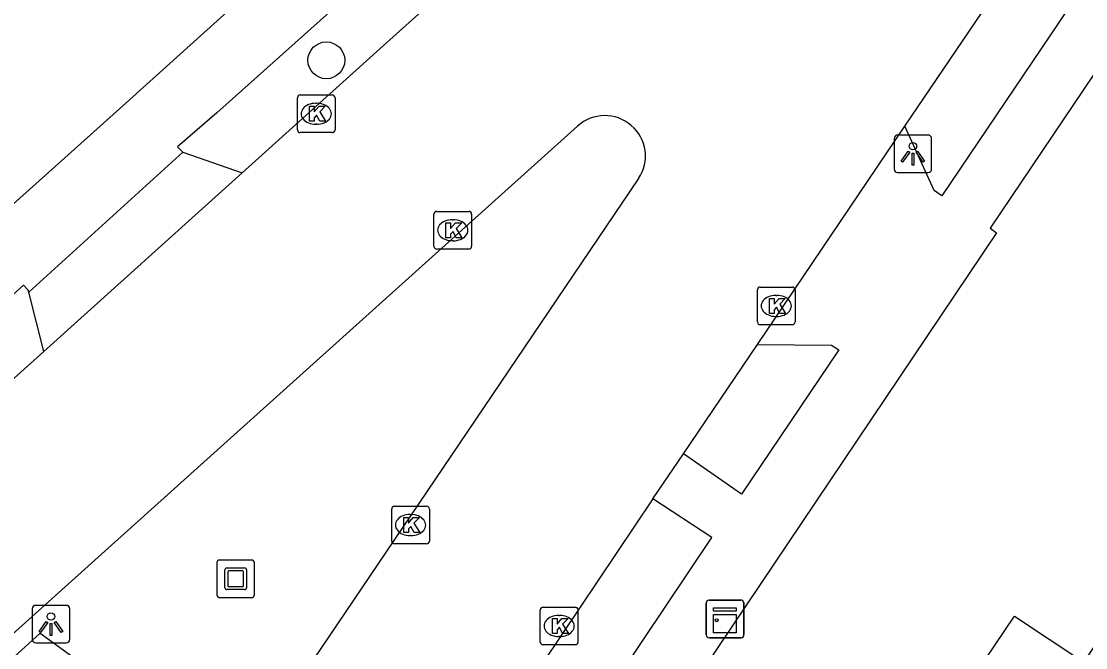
# Model space of a CAD drawing. Extents: x 163268 to 164360, y 381529 to 382285.
# Drawn here: x 164058.56 to 164086.82, y 381800.19 to 381816.83 of the extents above; entities that cross this region are included whole.
import ezdxf

# ---------------------------------------------------------------- set-up
doc = ezdxf.new("R2010")
doc.units = 0
for name, color, linetype in [('IMGEO_Boom', 7, 'Continuous'), ('IMGEO_Haag', 7, 'Continuous'), ('IMGEO_Kast', 7, 'Continuous'), ('IMGEO_Kolk', 7, 'Continuous'), ('IMGEO_Kunstobject', 7, 'Continuous'), ('IMGEO_Lichtpunt', 7, 'Continuous'), ('IMGEO_Pand', 7, 'Continuous'), ('IMGEO_Rijbaan_lokaal_open', 7, 'Continuous'), ('IMGEO_Voetpad_open', 7, 'Continuous')]:
    doc.layers.add(name, color=color, linetype=linetype)

msp = doc.modelspace()

# ---------------------------------------------------------------- linework, layer by layer
at = {"layer": 'IMGEO_Boom'}
msp.add_circle((164066.658, 381815.797), 0.489, dxfattribs=at)
at = {"layer": 'IMGEO_Haag'}
msp.add_lwpolyline([(164050.062, 381793.119), (164050.389, 381792.767), (164052.578, 381794.606), (164053.537, 381793.534), (164054.076, 381794.086), (164053.139, 381795.193), (164059.059, 381800.576), (164063.883, 381797.08), (164057.656, 381787.98), (164058.095, 381787.701)], dxfattribs=at)
at = {"layer": 'IMGEO_Kast'}
for p, q in [((164076.744, 381800.529), (164076.744, 381801.37)), ((164076.744, 381801.37), (164076.744, 381800.529)), ((164076.819, 381801.454), (164077.66, 381801.454)), ((164077.66, 381801.454), (164076.819, 381801.454)), ((164077.744, 381801.379), (164077.744, 381800.538)), ((164077.744, 381800.538), (164077.744, 381801.379)), ((164077.669, 381800.454), (164076.828, 381800.454)), ((164076.828, 381800.454), (164077.669, 381800.454))]:
    msp.add_line(p, q, dxfattribs=at)
for points in [[(164076.939, 381801.244), (164077.539, 381801.244), (164077.539, 381801.159), (164076.939, 381801.159), (164076.939, 381801.244)], [(164076.939, 381801.069), (164077.539, 381801.069), (164077.539, 381800.58), (164076.939, 381800.58), (164076.939, 381801.069)]]:
    msp.add_lwpolyline(points, dxfattribs=at)
msp.add_circle((164077.023, 381800.918), 0.0377, dxfattribs=at)
for centre, start, end in [((164076.822, 381801.376), 92.4484, 184.2845), ((164076.822, 381801.376), 92.4484, 184.2845), ((164077.666, 381801.376), 2.4484, 94.2845), ((164077.666, 381801.376), 2.4484, 94.2845), ((164076.822, 381800.532), 182.4484, 274.2845), ((164076.822, 381800.532), 182.4484, 274.2845), ((164077.666, 381800.532), 272.4484, 4.2845), ((164077.666, 381800.532), 272.4484, 4.2845)]:
    msp.add_arc(centre, 0.0779, start, end, dxfattribs=at)
at = {"layer": 'IMGEO_Kolk'}
for p, q in [((164065.965, 381814.876), (164066.817, 381814.876)), ((164065.89, 381813.95), (164065.89, 381814.802)), ((164066.378, 381814.656), (164066.403, 381814.656)), ((164066.891, 381814.802), (164066.891, 381813.95)), ((164066.401, 381814.096), (164066.376, 381814.096)), ((164066.817, 381813.876), (164065.965, 381813.876)), ((164069.588, 381811.782), (164070.44, 381811.782)), ((164069.513, 381810.856), (164069.513, 381811.708)), ((164070.001, 381811.562), (164070.026, 381811.562)), ((164070.514, 381811.708), (164070.514, 381810.856)), ((164070.024, 381811.002), (164069.999, 381811.002)), ((164070.44, 381810.782), (164069.588, 381810.782)), ((164078.103, 381808.845), (164078.103, 381809.697)), ((164078.178, 381809.771), (164079.03, 381809.771)), ((164078.591, 381809.551), (164078.616, 381809.551)), ((164079.104, 381809.697), (164079.104, 381808.845)), ((164078.614, 381808.991), (164078.589, 381808.991)), ((164079.03, 381808.771), (164078.178, 381808.771)), ((164068.393, 381803.022), (164068.393, 381803.874)), ((164068.468, 381803.948), (164069.32, 381803.948)), ((164069.394, 381803.874), (164069.394, 381803.022)), ((164068.881, 381803.728), (164068.906, 381803.728)), ((164068.904, 381803.168), (164068.879, 381803.168)), ((164069.32, 381802.948), (164068.468, 381802.948)), ((164072.338, 381800.34), (164072.338, 381801.192)), ((164072.413, 381801.266), (164073.265, 381801.266)), ((164072.826, 381801.046), (164072.851, 381801.046)), ((164073.339, 381801.192), (164073.339, 381800.34)), ((164072.849, 381800.486), (164072.824, 381800.486)), ((164073.265, 381800.266), (164072.413, 381800.266))]:
    msp.add_line(p, q, dxfattribs=at)
for points in [[(164065.965, 381814.876), (164066.817, 381814.876)], [(164065.89, 381813.95), (164065.89, 381814.802)], [(164066.891, 381814.802), (164066.891, 381813.95)], [(164066.211, 381814.576), (164066.334, 381814.576), (164066.334, 381814.425), (164066.464, 381814.576), (164066.628, 381814.576), (164066.482, 381814.425), (164066.635, 381814.176), (164066.483, 381814.176), (164066.398, 381814.34), (164066.334, 381814.273), (164066.334, 381814.176), (164066.211, 381814.176), (164066.211, 381814.576)], [(164066.817, 381813.876), (164065.965, 381813.876)], [(164069.588, 381811.782), (164070.44, 381811.782)], [(164069.513, 381810.856), (164069.513, 381811.708)], [(164069.834, 381811.482), (164069.957, 381811.482), (164069.957, 381811.331), (164070.087, 381811.482), (164070.251, 381811.482), (164070.105, 381811.331), (164070.258, 381811.082), (164070.106, 381811.082), (164070.021, 381811.246), (164069.957, 381811.179), (164069.957, 381811.082), (164069.834, 381811.082), (164069.834, 381811.482)], [(164070.514, 381811.708), (164070.514, 381810.856)], [(164070.44, 381810.782), (164069.588, 381810.782)], [(164078.103, 381808.845), (164078.103, 381809.697)], [(164078.178, 381809.771), (164079.03, 381809.771)], [(164079.104, 381809.697), (164079.104, 381808.845)], [(164078.424, 381809.471), (164078.547, 381809.471), (164078.547, 381809.32), (164078.677, 381809.471), (164078.841, 381809.471), (164078.695, 381809.32), (164078.848, 381809.071), (164078.696, 381809.071), (164078.611, 381809.235), (164078.547, 381809.168), (164078.547, 381809.071), (164078.424, 381809.071), (164078.424, 381809.471)], [(164079.03, 381808.771), (164078.178, 381808.771)], [(164068.393, 381803.022), (164068.393, 381803.874)], [(164068.468, 381803.948), (164069.32, 381803.948)], [(164069.394, 381803.874), (164069.394, 381803.022)], [(164068.714, 381803.648), (164068.837, 381803.648), (164068.837, 381803.497), (164068.967, 381803.648), (164069.131, 381803.648), (164068.985, 381803.497), (164069.138, 381803.248), (164068.986, 381803.248), (164068.901, 381803.412), (164068.837, 381803.345), (164068.837, 381803.248), (164068.714, 381803.248), (164068.714, 381803.648)], [(164069.32, 381802.948), (164068.468, 381802.948)], [(164072.338, 381800.34), (164072.338, 381801.192)], [(164072.413, 381801.266), (164073.265, 381801.266)], [(164073.339, 381801.192), (164073.339, 381800.34)], [(164072.659, 381800.966), (164072.782, 381800.966), (164072.782, 381800.815), (164072.912, 381800.966), (164073.076, 381800.966), (164072.93, 381800.815), (164073.083, 381800.566), (164072.931, 381800.566), (164072.846, 381800.73), (164072.782, 381800.663), (164072.782, 381800.566), (164072.659, 381800.566), (164072.659, 381800.966)], [(164073.265, 381800.266), (164072.413, 381800.266)]]:
    msp.add_lwpolyline(points, dxfattribs=at)
for centre, start, end in [((164065.967, 381814.8), 91.552, 178.448), ((164065.967, 381814.8), 91.552, 178.448), ((164066.815, 381814.8), 1.552, 88.448), ((164066.815, 381814.8), 1.552, 88.448), ((164065.967, 381813.952), 181.552, 268.448), ((164065.967, 381813.952), 181.552, 268.448), ((164066.815, 381813.952), 271.552, 358.448), ((164066.815, 381813.952), 271.552, 358.448), ((164069.59, 381811.706), 91.552, 178.448), ((164069.59, 381811.706), 91.552, 178.448), ((164070.438, 381811.706), 1.552, 88.448), ((164070.438, 381811.706), 1.552, 88.448), ((164069.59, 381810.858), 181.552, 268.448), ((164069.59, 381810.858), 181.552, 268.448), ((164070.438, 381810.858), 271.552, 358.448), ((164070.438, 381810.858), 271.552, 358.448), ((164078.18, 381809.695), 91.552, 178.448), ((164078.18, 381809.695), 91.552, 178.448), ((164079.028, 381809.695), 1.552, 88.448), ((164079.028, 381809.695), 1.552, 88.448), ((164078.18, 381808.847), 181.552, 268.448), ((164078.18, 381808.847), 181.552, 268.448), ((164079.028, 381808.847), 271.552, 358.448), ((164079.028, 381808.847), 271.552, 358.448), ((164068.47, 381803.872), 91.552, 178.448), ((164068.47, 381803.872), 91.552, 178.448), ((164069.318, 381803.872), 1.552, 88.448), ((164069.318, 381803.872), 1.552, 88.448), ((164068.47, 381803.024), 181.552, 268.448), ((164068.47, 381803.024), 181.552, 268.448), ((164069.318, 381803.024), 271.552, 358.448), ((164069.318, 381803.024), 271.552, 358.448), ((164072.415, 381801.19), 91.552, 178.448), ((164072.415, 381801.19), 91.552, 178.448), ((164073.263, 381801.19), 1.552, 88.448), ((164073.263, 381801.19), 1.552, 88.448), ((164072.415, 381800.342), 181.552, 268.448), ((164072.415, 381800.342), 181.552, 268.448), ((164073.263, 381800.342), 271.552, 358.448), ((164073.263, 381800.342), 271.552, 358.448)]:
    msp.add_arc(centre, 0.0765, start, end, dxfattribs=at)
for centre, major_axis, ratio, start_param, end_param in [((164066.377, 381814.376), (-0.387, 0.002), 0.722429, 4.712389, 7.853982), ((164066.402, 381814.376), (-0.39, 0.002), 0.717154, 1.570796, 4.712389), ((164070, 381811.282), (-0.387, 0.002), 0.722429, 4.712389, 7.853982), ((164070.025, 381811.282), (-0.39, 0.002), 0.717154, 1.570796, 4.712389), ((164078.59, 381809.271), (-0.387, 0.002), 0.722429, 4.712389, 7.853982), ((164078.615, 381809.271), (-0.39, 0.002), 0.717154, 1.570796, 4.712389), ((164068.88, 381803.448), (-0.387, 0.002), 0.722429, 4.712389, 7.853982), ((164068.905, 381803.448), (-0.39, 0.002), 0.717154, 1.570796, 4.712389), ((164072.825, 381800.766), (-0.387, 0.002), 0.722429, 4.712389, 7.853982), ((164072.85, 381800.766), (-0.39, 0.002), 0.717154, 1.570796, 4.712389)]:
    msp.add_ellipse(centre, major_axis=major_axis, ratio=ratio, start_param=start_param, end_param=end_param, dxfattribs=at)
at = {"layer": 'IMGEO_Kunstobject'}
for p, q in [((164063.75, 381802.435), (164063.75, 381801.594)), ((164063.75, 381802.435), (164063.75, 381801.594)), ((164064.666, 381802.519), (164063.825, 381802.519)), ((164064.666, 381802.519), (164063.825, 381802.519)), ((164064.75, 381801.603), (164064.75, 381802.444)), ((164064.75, 381801.603), (164064.75, 381802.444)), ((164063.964, 381801.783), (164063.964, 381802.257)), ((164064.014, 381802.307), (164064.488, 381802.307)), ((164064.044, 381802.207), (164064.044, 381801.833)), ((164064.438, 381802.227), (164064.064, 381802.227)), ((164064.458, 381801.833), (164064.458, 381802.207)), ((164064.538, 381802.257), (164064.538, 381801.783)), ((164064.488, 381801.733), (164064.014, 381801.733)), ((164064.064, 381801.813), (164064.438, 381801.813)), ((164063.834, 381801.519), (164064.675, 381801.519)), ((164063.834, 381801.519), (164064.675, 381801.519))]:
    msp.add_line(p, q, dxfattribs=at)
for centre, radius, start, end in [((164063.828, 381802.441), 0.0779, 92.4484, 184.2845), ((164063.828, 381802.441), 0.0779, 92.4484, 184.2845), ((164064.672, 381802.441), 0.0779, 2.4484, 94.2845), ((164064.672, 381802.441), 0.0779, 2.4484, 94.2845), ((164064.014, 381802.257), 0.05, 90, 180), ((164064.064, 381802.207), 0.02, 90, 180), ((164064.438, 381802.207), 0.02, 360, 90), ((164064.488, 381802.257), 0.05, 360, 90), ((164063.828, 381801.597), 0.0779, 182.4484, 274.2845), ((164063.828, 381801.597), 0.0779, 182.4484, 274.2845), ((164064.014, 381801.783), 0.05, 180, 270), ((164064.064, 381801.833), 0.02, 180, 270), ((164064.438, 381801.833), 0.02, 270, 0), ((164064.488, 381801.783), 0.05, 270, 0), ((164064.672, 381801.597), 0.0779, 272.4484, 4.2845), ((164064.672, 381801.597), 0.0779, 272.4484, 4.2845)]:
    msp.add_arc(centre, radius, start, end, dxfattribs=at)
at = {"layer": 'IMGEO_Lichtpunt'}
for p, q in [((164082.634, 381813.812), (164081.826, 381813.812)), ((164082.634, 381813.812), (164081.826, 381813.812)), ((164081.732, 381813.717), (164081.732, 381812.91)), ((164081.732, 381813.717), (164081.732, 381812.91)), ((164082.728, 381812.91), (164082.728, 381813.717)), ((164082.728, 381812.91), (164082.728, 381813.717)), ((164081.826, 381812.816), (164082.634, 381812.816)), ((164081.826, 381812.816), (164082.634, 381812.816)), ((164059.75, 381801.314), (164058.942, 381801.314)), ((164059.75, 381801.314), (164058.942, 381801.314)), ((164058.848, 381801.219), (164058.848, 381800.412)), ((164058.848, 381801.219), (164058.848, 381800.412)), ((164059.844, 381800.412), (164059.844, 381801.219)), ((164059.844, 381800.412), (164059.844, 381801.219)), ((164058.942, 381800.318), (164059.75, 381800.318)), ((164058.942, 381800.318), (164059.75, 381800.318))]:
    msp.add_line(p, q, dxfattribs=at)
for points in [[(164082.106, 381813.381), (164082.145, 381813.353), (164081.957, 381813.091), (164081.919, 381813.118), (164082.106, 381813.381)], [(164082.208, 381813.333), (164082.255, 381813.333), (164082.255, 381813.011), (164082.208, 381813.011), (164082.208, 381813.333)], [(164082.318, 381813.353), (164082.356, 381813.38), (164082.543, 381813.118), (164082.504, 381813.09), (164082.318, 381813.353)], [(164059.222, 381800.883), (164059.261, 381800.855), (164059.073, 381800.593), (164059.035, 381800.62), (164059.222, 381800.883)], [(164059.324, 381800.835), (164059.371, 381800.835), (164059.371, 381800.513), (164059.324, 381800.513), (164059.324, 381800.835)], [(164059.434, 381800.855), (164059.472, 381800.882), (164059.659, 381800.62), (164059.62, 381800.592), (164059.434, 381800.855)]]:
    msp.add_lwpolyline(points, dxfattribs=at)
for centre in [(164082.231, 381813.515), (164059.347, 381801.017)]:
    msp.add_circle(centre, 0.0994, dxfattribs=at)
for centre, start, end in [((164081.826, 381813.717), 90, 180), ((164081.826, 381813.717), 90, 180), ((164082.634, 381813.717), 0, 90), ((164082.634, 381813.717), 0, 90), ((164081.826, 381812.91), 180, 270), ((164081.826, 381812.91), 180, 270), ((164082.634, 381812.91), 270, 0), ((164082.634, 381812.91), 270, 360), ((164058.942, 381801.219), 90, 180), ((164058.942, 381801.219), 90, 180), ((164059.75, 381801.219), 0, 90), ((164059.75, 381801.219), 0, 90), ((164058.942, 381800.412), 180, 270), ((164058.942, 381800.412), 180, 270), ((164059.75, 381800.412), 270, 0), ((164059.75, 381800.412), 270, 360)]:
    msp.add_arc(centre, 0.0946, start, end, dxfattribs=at)
at = {"layer": 'IMGEO_Pand'}
msp.add_lwpolyline([(164102.627, 381800.006), (164100.505, 381796.865), (164096.94, 381799.298), (164093.014, 381793.476), (164092.285, 381793.964), (164088.306, 381788.075), (164079.985, 381793.684), (164084.926, 381801.027), (164086.769, 381799.8), (164088.924, 381803.005), (164093.322, 381800.037), (164096.197, 381804.333), (164102.627, 381800.006)], dxfattribs=at)
at = {"layer": 'IMGEO_Rijbaan_lokaal_open'}
for points in [[(164064.427, 381812.811), (164068.252, 381816.258), (164077.638, 381824.693)], [(164082.018, 381814.045), (164085.599, 381819.348)], [(164050.062, 381793.119), (164073.33, 381814.049)], [(164078.103, 381808.248), (164082.018, 381814.045)], [(164074.949, 381812.656), (164058.095, 381787.701)], [(164064.427, 381812.811), (164059.157, 381808.061)], [(164076.136, 381805.336), (164078.103, 381808.248)], [(164051.452, 381801.135), (164059.157, 381808.061)], [(164075.329, 381804.141), (164076.136, 381805.336)], [(164075.329, 381804.141), (164070.945, 381797.609)]]:
    msp.add_lwpolyline(points, dxfattribs=at)
msp.add_arc((164074.053, 381813.252), 1.076, 326.3502, 132.2318, dxfattribs=at)
at = {"layer": 'IMGEO_Voetpad_open'}
for points in [[(164086.333, 381834.722), (164085.535, 381833.941), (164084.2, 381832.703), (164063.746, 381814.398), (164062.709, 381813.497), (164062.845, 381813.354)], [(164030.963, 381787.436), (164031.976, 381788.335), (164061.167, 381814.504), (164082.603, 381833.845)], [(164092.611, 381826.46), (164083.001, 381812.197), (164082.796, 381812.334), (164082.018, 381814.045)], [(164093.902, 381825.629), (164084.278, 381811.341), (164084.454, 381811.217), (164072.99, 381794.147)], [(164058.759, 381809.633), (164062.845, 381813.354)], [(164062.845, 381813.354), (164064.427, 381812.811)], [(164058.759, 381809.633), (164058.745, 381809.687), (164058.619, 381809.824), (164057.378, 381808.702), (164051.515, 381803.457), (164050.315, 381802.363), (164051.452, 381801.135)], [(164059.157, 381808.061), (164058.759, 381809.633)], [(164078.103, 381808.248), (164080.071, 381808.231), (164080.26, 381808.108), (164077.676, 381804.272), (164076.136, 381805.336)], [(164070.156, 381793.051), (164076.892, 381803.113), (164075.329, 381804.141)]]:
    msp.add_lwpolyline(points, dxfattribs=at)

doc.saveas('drawing.dxf')
